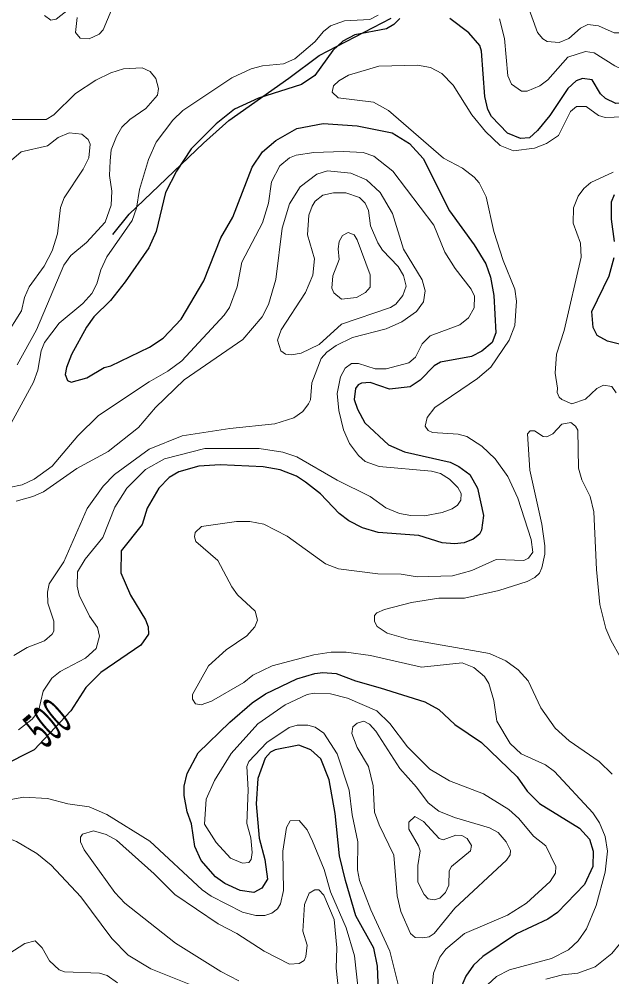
# Model space of a CAD drawing. Extents: x 577 to 602.9, y 7483.8 to 7511.6.
# Drawn here: x 595.684 to 596.947, y 7492.855 to 7494.897 of the extents above; entities that cross this region are included whole.
import ezdxf
from ezdxf.enums import TextEntityAlignment as Align

# ---------------------------------------------------------------- set-up
doc = ezdxf.new("R2010")
doc.units = 0
doc.header["$LTSCALE"] = 0.032
for name, color, linetype, lineweight in [('1', 7, 'Continuous', 25), ('2', 7, 'Continuous', 13), ('26', 7, 'Continuous', 25)]:
    doc.layers.add(name, color=color, linetype=linetype, lineweight=lineweight)
doc.layers.add('61', color=7, linetype='Continuous')

msp = doc.modelspace()

# ---------------------------------------------------------------- linework, layer by layer
at = {"layer": '1'}
for points in [[(596.4956, 7494.8987), (596.4829, 7494.886), (596.467, 7494.8765), (596.3994, 7494.8637), (596.3739, 7494.8502), (596.3525, 7494.8303), (596.3143, 7494.7771), (596.2857, 7494.758), (596.1942, 7494.7286), (596.1433, 7494.7055), (596.1036, 7494.6737), (596.0503, 7494.6204), (596.0193, 7494.5727), (595.9962, 7494.5274), (595.9763, 7494.4447), (595.9604, 7494.4097), (595.9103, 7494.3373), (595.8785, 7494.2976), (595.8435, 7494.2626), (595.8276, 7494.2403), (595.7958, 7494.1823), (595.7847, 7494.1544), (595.7823, 7494.1393), (595.7871, 7494.1266), (595.795, 7494.1234), (595.8284, 7494.1322), (595.865, 7494.1544), (595.8793, 7494.1584), (595.962, 7494.1982), (595.9906, 7494.2173), (596.0296, 7494.2578), (596.0773, 7494.3389), (596.1139, 7494.4312), (596.1393, 7494.4749), (596.1807, 7494.5814), (596.203, 7494.614), (596.2308, 7494.6387), (596.2761, 7494.6641), (596.3318, 7494.6745), (596.4041, 7494.6697), (596.4789, 7494.6546), (596.5163, 7494.6323), (596.5449, 7494.5997), (596.6013, 7494.4884), (596.6538, 7494.416), (596.6785, 7494.3755), (596.6888, 7494.3469), (596.696, 7494.3079), (596.6999, 7494.2284), (596.692, 7494.2077), (596.6705, 7494.1894), (596.6483, 7494.1783), (596.5823, 7494.1656), (596.5687, 7494.1584), (596.5385, 7494.1274), (596.5171, 7494.1131), (596.4733, 7494.1083), (596.432, 7494.1226), (596.4137, 7494.121), (596.4065, 7494.1179), (596.401, 7494.1099), (596.3978, 7494.086), (596.4049, 7494.0654), (596.4208, 7494.0367), (596.4709, 7493.9898), (596.5051, 7493.9747), (596.6029, 7493.9525), (596.6212, 7493.9437), (596.6443, 7493.9262), (596.661, 7493.8976), (596.6737, 7493.8387)], [(597.1134, 7494.8033), (597.0928, 7494.7874), (597.0514, 7494.7659), (597.0164, 7494.7333), (596.9918, 7494.7206), (596.956, 7494.7174), (596.9337, 7494.7278), (596.9234, 7494.7381), (596.9051, 7494.7675), (596.8844, 7494.7707), (596.8709, 7494.7659), (596.8534, 7494.7492), (596.8152, 7494.692), (596.789, 7494.6594), (596.7715, 7494.6443), (596.7524, 7494.6427), (596.7246, 7494.6538), (596.6904, 7494.6896), (596.6832, 7494.7047), (596.6769, 7494.7325), (596.6697, 7494.8287), (596.6658, 7494.8407), (596.6427, 7494.8677), (596.6021, 7494.8987)], [(596.9528, 7494.4232), (596.9465, 7494.4709), (596.9465, 7494.5075), (596.9528, 7494.5234)], [(596.9663, 7494.2037), (596.9377, 7494.2109), (596.9162, 7494.2228), (596.9075, 7494.2395), (596.9043, 7494.2737), (596.9417, 7494.35), (596.952, 7494.389)], [(596.6737, 7493.8387), (596.6697, 7493.8077), (596.665, 7493.799), (596.6514, 7493.7887), (596.6324, 7493.7807), (596.6117, 7493.7783), (596.5854, 7493.7807), (596.5361, 7493.7966), (596.4495, 7493.803), (596.4161, 7493.8125), (596.3866, 7493.8276), (596.366, 7493.8435), (596.3262, 7493.8849), (596.2944, 7493.9103), (596.2753, 7493.923), (596.2403, 7493.9366), (596.2038, 7493.9429), (596.1123, 7493.9469), (596.067, 7493.9445), (596.024, 7493.9318), (596.0034, 7493.9199), (595.9819, 7493.8976), (595.9565, 7493.8547), (595.9461, 7493.8197), (595.9016, 7493.764), (595.9008, 7493.7171), (595.9215, 7493.6694), (595.9533, 7493.6169), (595.9588, 7493.6018), (595.9596, 7493.5859), (595.9437, 7493.5628), (595.8584, 7493.5045), (595.8264, 7493.4725), (595.7944, 7493.4229), (595.716, 7493.3392), (595.6471, 7493.3044)], [(596.4511, 7492.7899), (596.4479, 7492.8782), (596.4399, 7492.9163), (596.4018, 7492.9855), (596.3795, 7493.0611), (596.3668, 7493.1135), (596.3572, 7493.2034), (596.3445, 7493.2758), (596.327, 7493.3203), (596.3055, 7493.3394), (596.2801, 7493.3497), (596.23, 7493.3394), (596.2197, 7493.3346), (596.2085, 7493.3219), (596.1926, 7493.2782), (596.1894, 7493.2241), (596.1958, 7493.1509), (596.2077, 7493.1056), (596.2133, 7493.0635), (596.2014, 7493.0444), (596.1839, 7493.0356), (596.1553, 7493.0396), (596.1226, 7493.0547), (596.1028, 7493.069), (596.0718, 7493.1032), (596.0582, 7493.1334), (596.0511, 7493.1819), (596.0423, 7493.2074), (596.036, 7493.2424), (596.036, 7493.2622), (596.0423, 7493.2893), (596.0654, 7493.333), (596.133, 7493.3982), (596.1807, 7493.4396), (596.2093, 7493.4587), (596.2761, 7493.4905), (596.3143, 7493.5024), (596.331, 7493.504), (596.3596, 7493.5024), (596.401, 7493.4865), (596.4533, 7493.4718), (596.5489, 7493.442), (596.5783, 7493.4253), (596.6125, 7493.3935), (596.6697, 7493.3553), (596.7453, 7493.2821), (596.7667, 7493.2511), (596.793, 7493.2249), (596.8781, 7493.1724), (596.8995, 7493.1493), (596.9075, 7493.1231), (596.9067, 7493.0905), (596.8892, 7493.0523), (596.8311, 7492.9927), (596.8105, 7492.9784), (596.7437, 7492.9474), (596.6721, 7492.8989), (596.6522, 7492.8806), (596.6363, 7492.8567), (596.6252, 7492.8321)]]:
    msp.add_lwpolyline(points, dxfattribs=at)
at = {"layer": '2'}
for points in [[(596.762, 7494.944), (596.789, 7494.8685), (596.8001, 7494.855), (596.8097, 7494.8494), (596.8351, 7494.847), (596.8558, 7494.8558), (596.8805, 7494.878), (596.8964, 7494.886), (596.9186, 7494.8828), (596.952, 7494.8677), (596.9783, 7494.8677), (597.0109, 7494.8733), (597.0355, 7494.886), (597.0451, 7494.8995)], [(595.7895, 7494.9178), (595.7632, 7494.8971), (595.7513, 7494.8947), (595.7378, 7494.9051)], [(595.8817, 7494.9186), (595.8634, 7494.8741), (595.8547, 7494.8653), (595.8332, 7494.855), (595.8141, 7494.8566), (595.8038, 7494.8685), (595.8078, 7494.9003)], [(596.4312, 7494.8963), (596.4495, 7494.9059)], [(596.7079, 7494.8979), (596.7182, 7494.8558), (596.7254, 7494.7763), (596.7333, 7494.7588), (596.7548, 7494.7437), (596.7667, 7494.7437), (596.7938, 7494.7548), (596.8105, 7494.7675), (596.8534, 7494.816), (596.8908, 7494.8279), (596.9099, 7494.8256), (596.9536, 7494.7977), (596.9926, 7494.7794), (597.0109, 7494.7771), (597.0299, 7494.7858), (597.049, 7494.8017), (597.08, 7494.8439), (597.0999, 7494.917)], [(595.6225, 7493.9548), (595.7147, 7494.1234), (595.7235, 7494.1489), (595.7306, 7494.1902), (595.7378, 7494.2077), (595.7696, 7494.2491), (595.8197, 7494.2912), (595.8388, 7494.3119), (595.8499, 7494.3326), (595.8579, 7494.3628), (595.8706, 7494.3906), (595.9246, 7494.4677), (595.9342, 7494.494), (595.9406, 7494.5337), (595.9596, 7494.5981), (595.9763, 7494.6347), (596.0113, 7494.6816), (596.0328, 7494.7023), (596.137, 7494.7723), (596.1783, 7494.7914), (596.203, 7494.7977), (596.2475, 7494.8017), (596.2713, 7494.8128), (596.3143, 7494.8486), (596.3326, 7494.8709), (596.3477, 7494.8828), (596.3771, 7494.8932), (596.4312, 7494.8963)], [(596.9711, 7494.6888), (596.9329, 7494.6872), (596.9186, 7494.692), (596.8924, 7494.7111), (596.8717, 7494.7111), (596.859, 7494.6999), (596.8335, 7494.649), (596.8081, 7494.6323), (596.7826, 7494.622), (596.7373, 7494.6164), (596.7095, 7494.6276), (596.6777, 7494.6578), (596.6491, 7494.6928), (596.6093, 7494.7564), (596.5846, 7494.781), (596.5608, 7494.7938), (596.533, 7494.7993), (596.4503, 7494.7969), (596.3859, 7494.7779), (596.3652, 7494.7659), (596.354, 7494.7548), (596.3509, 7494.7413), (596.3636, 7494.7293), (596.4391, 7494.7198), (596.4709, 7494.7023), (596.5886, 7494.6005), (596.6292, 7494.5791), (596.6538, 7494.56), (596.6642, 7494.548), (596.6793, 7494.5186), (596.696, 7494.4447), (596.7158, 7494.3827), (596.7405, 7494.3214), (596.7437, 7494.296), (596.7405, 7494.2443), (596.7286, 7494.2125), (596.6896, 7494.1552), (596.661, 7494.1314), (596.5703, 7494.0694), (596.5536, 7494.0479), (596.5497, 7494.0296), (596.556, 7494.02), (596.5648, 7494.0161), (596.6196, 7494.0121), (596.6379, 7494.0073), (596.6705, 7493.9867), (596.6984, 7493.9596), (596.7254, 7493.9222), (596.7469, 7493.8761), (596.7755, 7493.7879), (596.7787, 7493.7608), (596.7699, 7493.7481), (596.7596, 7493.7433)], [(595.6797, 7494.16), (595.7211, 7494.2347), (595.7791, 7494.3723), (595.7942, 7494.393), (595.8276, 7494.4208), (595.8674, 7494.4646), (595.8801, 7494.5003), (595.8817, 7494.5306), (595.8769, 7494.564), (595.8777, 7494.595), (595.8801, 7494.6188), (595.8913, 7494.6466), (595.9032, 7494.6665), (595.9199, 7494.6832), (595.9541, 7494.7063), (595.9787, 7494.7349), (595.9811, 7494.7492), (595.9755, 7494.7707), (595.9636, 7494.7858), (595.9461, 7494.793), (595.9064, 7494.7914), (595.8793, 7494.7826), (595.8475, 7494.7667), (595.8038, 7494.7389), (595.7577, 7494.6928), (595.7418, 7494.6832), (595.6559, 7494.6832)], [(595.6678, 7494.5966), (595.6885, 7494.614), (595.7441, 7494.6268), (595.7672, 7494.6451), (595.7903, 7494.6546), (595.8173, 7494.6522), (595.8308, 7494.6403), (595.8356, 7494.6307), (595.8324, 7494.6013), (595.8205, 7494.5775), (595.7799, 7494.5162), (595.772, 7494.4956), (595.7656, 7494.4391), (595.7545, 7494.4033), (595.737, 7494.3707), (595.7052, 7494.3262), (595.6956, 7494.3039), (595.6893, 7494.2753), (595.6543, 7494.2196)], [(595.9938, 7493.9596), (596.0797, 7493.9819), (596.1958, 7493.9819), (596.2459, 7493.9739), (596.2761, 7493.9644), (596.362, 7493.9143), (596.432, 7493.8793), (596.4654, 7493.8554), (596.4948, 7493.8435), (596.5186, 7493.8387), (596.5481, 7493.838), (596.5854, 7493.8451), (596.6069, 7493.8531), (596.618, 7493.861), (596.6252, 7493.8714), (596.626, 7493.8857), (596.6188, 7493.8984), (596.6013, 7493.9167), (596.5823, 7493.9286), (596.5632, 7493.9334), (596.4511, 7493.9437), (596.4216, 7493.9541), (596.4073, 7493.9668), (596.3882, 7493.9922), (596.3755, 7494.0216), (596.3652, 7494.063), (596.362, 7494.0988), (596.3692, 7494.1346), (596.3787, 7494.1528), (596.3922, 7494.1632), (596.4073, 7494.1632), (596.4431, 7494.152), (596.4662, 7494.152), (596.5147, 7494.1648), (596.529, 7494.1767), (596.5433, 7494.2053), (596.56, 7494.222), (596.6236, 7494.2451), (596.6419, 7494.2602), (596.6538, 7494.2817), (596.6546, 7494.3063), (596.6475, 7494.3214), (596.6133, 7494.3652), (596.591, 7494.4001), (596.5679, 7494.4582), (596.4805, 7494.5727), (596.4399, 7494.6053), (596.4169, 7494.6125), (596.3747, 7494.6148), (596.3119, 7494.6125), (596.2745, 7494.6069), (596.2602, 7494.6013), (596.2395, 7494.5846), (596.222, 7494.5504), (596.2157, 7494.5051), (596.203, 7494.463), (596.1584, 7494.3787), (596.1489, 7494.3262), (596.1322, 7494.2825), (596.1211, 7494.2658), (596.0304, 7494.1687), (596.001, 7494.1465), (595.9612, 7494.1242), (595.8531, 7494.0519), (595.8093, 7494.0089), (595.7545, 7493.9445), (595.7163, 7493.9167), (595.6901, 7493.9047), (595.663, 7493.8984)], [(596.3079, 7494.1218), (596.3278, 7494.1735), (596.3397, 7494.187), (596.3596, 7494.2014), (596.3946, 7494.2188), (596.4662, 7494.2371), (596.4996, 7494.2522), (596.5306, 7494.2737), (596.5457, 7494.2944), (596.5497, 7494.3182), (596.5433, 7494.3413), (596.5035, 7494.4065), (596.4797, 7494.4828), (596.4534, 7494.5274), (596.424, 7494.5544), (596.3906, 7494.5687), (596.3413, 7494.5735), (596.3183, 7494.5663), (596.2833, 7494.5393), (596.2602, 7494.5035), (596.2443, 7494.4518), (596.2308, 7494.3421), (596.2157, 7494.2888), (596.2022, 7494.2626), (596.1608, 7494.2141), (596.036, 7494.1282), (595.9747, 7494.0694), (595.9382, 7494.0264), (595.8738, 7493.9755), (595.807, 7493.9389), (595.7362, 7493.8896), (595.7131, 7493.8793), (595.6773, 7493.8698)], [(596.9504, 7494.5711), (596.9027, 7494.5488), (596.8876, 7494.5361), (596.8757, 7494.5194), (596.8653, 7494.4948), (596.8645, 7494.4622), (596.8805, 7494.4192), (596.882, 7494.3898), (596.8455, 7494.2332), (596.8296, 7494.1831), (596.8264, 7494.1425), (596.8311, 7494.1107), (596.8304, 7494.1012), (596.8351, 7494.0916), (596.8407, 7494.086), (596.8622, 7494.0773), (596.8908, 7494.0868), (596.9154, 7494.1099), (596.9298, 7494.1171), (596.9472, 7494.1139), (596.9568, 7494.1004)], [(595.6726, 7493.5406), (595.7012, 7493.5573), (595.7378, 7493.5716), (595.7545, 7493.5859), (595.7577, 7493.5922), (595.7577, 7493.6137), (595.7449, 7493.6519), (595.7441, 7493.6757), (595.7481, 7493.6932), (595.7791, 7493.7401), (595.8292, 7493.8539), (595.8634, 7493.9016), (595.8873, 7493.9262), (595.9612, 7493.9803), (596.0312, 7494.0089), (596.133, 7494.0248), (596.2292, 7494.0344), (596.2698, 7494.0471), (596.2888, 7494.0606), (596.3008, 7494.0773), (596.3047, 7494.0853), (596.3079, 7494.1218)], [(596.948, 7493.2877), (596.9202, 7493.3147), (596.8566, 7493.3585), (596.8264, 7493.3855), (596.7962, 7493.4292), (596.7691, 7493.4865), (596.7477, 7493.5103), (596.7214, 7493.5294), (596.6864, 7493.5445), (596.5131, 7493.5755), (596.4685, 7493.5883), (596.4471, 7493.6026), (596.4415, 7493.6129), (596.4415, 7493.6256), (596.4463, 7493.6312), (596.463, 7493.6384), (596.5202, 7493.6535), (596.5783, 7493.663), (596.6332, 7493.663), (596.7063, 7493.6789), (596.7667, 7493.698), (596.7834, 7493.7068), (596.793, 7493.7163), (596.7978, 7493.7274), (596.8041, 7493.7568), (596.8041, 7493.7743), (596.7978, 7493.8205), (596.7723, 7493.9358), (596.7675, 7494.0129), (596.7731, 7494.0193), (596.7826, 7494.0193), (596.8009, 7494.0073), (596.8089, 7494.0065), (596.8216, 7494.0129), (596.8407, 7494.0336), (596.8598, 7494.0375), (596.8701, 7494.0296), (596.8749, 7494.0208), (596.8765, 7493.9397), (596.8836, 7493.9151), (596.9011, 7493.8793), (596.9091, 7493.8467), (596.9146, 7493.7242), (596.9218, 7493.6495), (596.9345, 7493.5978), (596.9449, 7493.5732), (596.9655, 7493.5366)], [(595.6829, 7493.3823), (595.7115, 7493.4046), (595.7251, 7493.4221), (595.7354, 7493.4642), (595.7537, 7493.4921), (595.7712, 7493.5064), (595.8253, 7493.535), (595.8483, 7493.5557), (595.8555, 7493.5819), (595.8507, 7493.6002), (595.834, 7493.6241), (595.8117, 7493.6694), (595.8078, 7493.6885), (595.8086, 7493.7187), (595.8245, 7493.7457), (595.8626, 7493.7918), (595.8881, 7493.857), (595.9135, 7493.8976), (595.9533, 7493.9374), (595.9938, 7493.9596)], [(596.7596, 7493.7433), (596.7007, 7493.7449), (596.6491, 7493.7219), (596.6077, 7493.7107), (596.5322, 7493.7083), (596.498, 7493.7139), (596.4487, 7493.7147), (596.3644, 7493.725), (596.3366, 7493.7362), (596.2554, 7493.795), (596.2053, 7493.8205), (596.1759, 7493.826), (596.1473, 7493.826), (596.0726, 7493.8157), (596.059, 7493.803), (596.0574, 7493.7934), (596.0606, 7493.7839), (596.1075, 7493.7433), (596.137, 7493.6869), (596.1497, 7493.6702), (596.1871, 7493.6352), (596.1918, 7493.6161), (596.1863, 7493.6018), (596.1696, 7493.5827), (596.125, 7493.5525), (596.0877, 7493.5183), (596.0535, 7493.4571), (596.0535, 7493.4475), (596.0598, 7493.4372), (596.0718, 7493.4356), (596.094, 7493.4435), (596.1632, 7493.4833), (596.1823, 7493.4984), (596.2236, 7493.5183), (596.3119, 7493.5421), (596.3493, 7493.5477), (596.3811, 7493.5477), (596.4328, 7493.5406), (596.5417, 7493.5159), (596.6284, 7493.5247), (596.653, 7493.5151), (596.6761, 7493.496), (596.6848, 7493.4809), (596.696, 7493.4443), (596.7023, 7493.4006), (596.7302, 7493.3529), (596.754, 7493.3306), (596.8057, 7493.3076), (596.8248, 7493.2933), (596.9067, 7493.205), (596.921, 7493.1835), (596.9329, 7493.1549), (596.9377, 7493.1231), (596.9329, 7493.0786), (596.9138, 7493.0078), (596.8932, 7492.9577), (596.8757, 7492.9322), (596.855, 7492.9132), (596.8184, 7492.8949), (596.7294, 7492.8702), (596.7015, 7492.8559), (596.6825, 7492.8384)], [(596.5091, 7492.7708), (596.4741, 7492.91), (596.4336, 7492.9982), (596.4097, 7493.0611), (596.4049, 7493.0833), (596.4057, 7493.143), (596.3938, 7493.201), (596.3874, 7493.2535), (596.362, 7493.3306), (596.3334, 7493.3752), (596.3151, 7493.3879), (596.2992, 7493.3919), (596.2769, 7493.3919), (596.2594, 7493.3871), (596.2117, 7493.3553), (596.1735, 7493.3147), (596.1696, 7493.3036), (596.1719, 7493.2543), (596.1696, 7493.1827), (596.1775, 7493.1517), (596.1807, 7493.1207), (596.1783, 7493.1056), (596.1735, 7493.0992), (596.16, 7493.0976), (596.1346, 7493.1088), (596.1036, 7493.1422), (596.0789, 7493.1811), (596.0829, 7493.2344), (596.1004, 7493.2742), (596.1362, 7493.3314), (596.1926, 7493.395), (596.2507, 7493.4356), (596.2976, 7493.4571), (596.3127, 7493.4602), (596.3477, 7493.4587), (596.3835, 7493.4499), (596.4463, 7493.4229), (596.4741, 7493.3958), (596.5115, 7493.3457), (596.5592, 7493.298), (596.6013, 7493.2734), (596.6737, 7493.2455), (596.7278, 7493.2122), (596.7492, 7493.1931), (596.7803, 7493.1557), (596.8065, 7493.135), (596.828, 7493.0905), (596.8272, 7493.0762), (596.816, 7493.0587), (596.7652, 7493.0126), (596.7246, 7492.9871), (596.6332, 7492.9482), (596.5934, 7492.9148), (596.5807, 7492.8973), (596.5672, 7492.8631), (596.5576, 7492.77)], [(595.694, 7493.2384), (595.6225, 7493.2257), (595.5931, 7493.2122), (595.578, 7493.1955), (595.5803, 7493.1843), (595.5923, 7493.1732), (595.6328, 7493.1621), (595.6781, 7493.1438), (595.7219, 7493.1183), (595.7521, 7493.0937), (595.8157, 7493.0261), (595.8817, 7492.937), (595.9167, 7492.902), (595.9644, 7492.8726), (596.0893, 7492.8225)], [(596.4081, 7492.8154), (596.3986, 7492.9004), (596.3811, 7492.9601), (596.3477, 7493.0364), (596.3342, 7493.0841), (596.3095, 7493.1446), (596.2976, 7493.1692), (596.2809, 7493.1891), (596.2618, 7493.1883), (596.2539, 7493.174), (596.2459, 7493.1231), (596.2475, 7493.0396), (596.2411, 7493.011), (596.2348, 7493.0006), (596.2228, 7492.9911), (596.2077, 7492.9863), (596.1886, 7492.9863), (596.16, 7492.9935), (596.0932, 7493.0277), (596.0741, 7493.0412), (595.9628, 7493.1446), (595.8706, 7493.2018), (595.8332, 7493.2177), (595.7879, 7493.2241), (595.7441, 7493.236), (595.694, 7493.2384)], [(596.1521, 7492.8472), (596.1139, 7492.867), (596.0169, 7492.9275), (595.9095, 7493.0126), (595.8881, 7493.0356), (595.8229, 7493.1263), (595.8149, 7493.143), (595.8149, 7493.1533), (595.8189, 7493.1597), (595.8427, 7493.1668), (595.8698, 7493.1589), (595.8913, 7493.1469), (595.9716, 7493.0754), (596.0161, 7493.0309), (596.1083, 7492.9688), (596.1481, 7492.9482), (596.2061, 7492.91), (596.2602, 7492.8822), (596.2809, 7492.8837), (596.2912, 7492.8901), (596.2952, 7492.8989), (596.2976, 7492.9227), (596.2888, 7492.9529), (596.292, 7493.0094), (596.3024, 7493.034), (596.3143, 7493.0412), (596.323, 7493.0412), (596.3334, 7493.0293), (596.3556, 7492.9776), (596.3612, 7492.9171), (596.3596, 7492.8742), (596.3652, 7492.8217)], [(595.8936, 7492.8424), (595.8714, 7492.8583), (595.8555, 7492.8631), (595.7807, 7492.8662), (595.7696, 7492.8702), (595.7489, 7492.8893), (595.733, 7492.9171), (595.7179, 7492.9322), (595.6964, 7492.9267), (595.6622, 7492.9044), (595.6487, 7492.9028), (595.6312, 7492.9092), (595.597, 7492.933), (595.5787, 7492.9386), (595.5414, 7492.9171), (595.5072, 7492.8829), (595.4372, 7492.7963)], [(596.8065, 7492.8503), (596.8423, 7492.8599), (596.8749, 7492.8631), (596.9115, 7492.8766), (596.9472, 7492.9052), (596.9639, 7492.9251)]]:
    msp.add_lwpolyline(points, dxfattribs=at)
for points in [[(596.4288, 7494.4892), (596.4328, 7494.4566), (596.4487, 7494.42), (596.4582, 7494.4049), (596.4916, 7494.3699), (596.5035, 7494.3508), (596.5091, 7494.3278), (596.5019, 7494.3079), (596.4868, 7494.2896), (596.4757, 7494.2825), (596.3707, 7494.2467), (596.3238, 7494.2037), (596.2849, 7494.1854), (596.2642, 7494.1815), (596.2515, 7494.1831), (596.2419, 7494.1902), (596.2348, 7494.2125), (596.2427, 7494.2347), (596.2944, 7494.3143), (596.3103, 7494.3516), (596.3135, 7494.3858), (596.2984, 7494.4375), (596.3016, 7494.4789), (596.3087, 7494.4987), (596.3151, 7494.5091), (596.331, 7494.5218), (596.354, 7494.5266), (596.3803, 7494.5266), (596.4097, 7494.517), (596.4216, 7494.5051)], [(596.4041, 7494.4264), (596.432, 7494.3524), (596.432, 7494.3254), (596.4224, 7494.3143), (596.4033, 7494.3039), (596.3707, 7494.3), (596.3548, 7494.3135), (596.3501, 7494.3238), (596.3525, 7494.35), (596.366, 7494.385), (596.3636, 7494.4073), (596.366, 7494.4232), (596.3731, 7494.4359), (596.3851, 7494.4423), (596.3978, 7494.4375)], [(596.5306, 7493.2599), (596.556, 7493.2265), (596.5783, 7493.209), (596.6117, 7493.1955), (596.6864, 7493.1732), (596.7047, 7493.1629), (596.7222, 7493.143), (596.731, 7493.1247), (596.7302, 7493.1159), (596.723, 7493.104), (596.6125, 7493.0022), (596.5687, 7492.9482), (596.5576, 7492.941), (596.5441, 7492.9386), (596.5282, 7492.9394), (596.5179, 7492.9482), (596.4972, 7492.9951), (596.49, 7493.0285), (596.4829, 7493.1151), (596.4511, 7493.1795), (596.4415, 7493.2066), (596.4383, 7493.263), (596.4288, 7493.3036), (596.4041, 7493.3442), (596.393, 7493.3744), (596.3954, 7493.3887), (596.4041, 7493.3966), (596.4185, 7493.4006), (596.4304, 7493.3942), (596.4439, 7493.3791), (596.4956, 7493.2996)], [(596.5274, 7493.197), (596.5457, 7493.1867), (596.5791, 7493.1501), (596.5878, 7493.1477), (596.6149, 7493.1573), (596.6276, 7493.1565), (596.6387, 7493.1501), (596.6483, 7493.1358), (596.6459, 7493.1239), (596.6053, 7493.0905), (596.6005, 7493.0817), (596.5998, 7493.0507), (596.5926, 7493.0356), (596.5807, 7493.0229), (596.5687, 7493.0197), (596.556, 7493.0221), (596.5473, 7493.0309), (596.5338, 7493.0571), (596.5338, 7493.0929), (596.5385, 7493.1239), (596.5353, 7493.135), (596.5147, 7493.17), (596.5147, 7493.1851)]]:
    msp.add_lwpolyline(points, close=True, dxfattribs=at)
at = {"layer": '26'}
msp.add_lwpolyline([(595.8839, 7494.438), (595.9182, 7494.4812), (596.0767, 7494.6325), (596.1307, 7494.6812), (596.2586, 7494.7712), (596.3235, 7494.8199), (596.4766, 7494.8992)], dxfattribs=at)

# ---------------------------------------------------------------- texts
at = {"layer": '61', "width": 0.45}
msp.add_text('500', height=0.08, rotation=40.277, dxfattribs=at).set_placement((595.77, 7493.3661), align=Align.CENTER)

doc.saveas('drawing.dxf')
